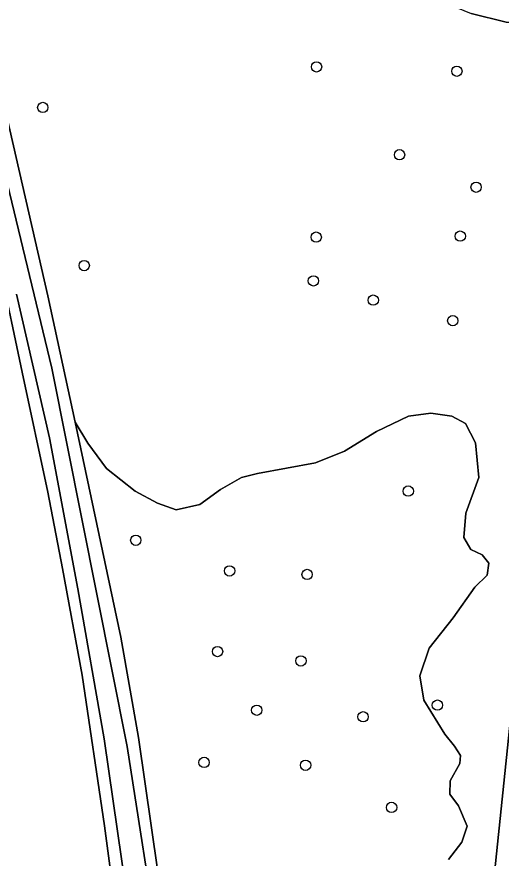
# Model space of a CAD drawing. Extents: x 157445 to 158888, y 383061 to 384688.
# Drawn here: x 157826.4 to 157872.3, y 384344.6 to 384424.1 of the extents above; entities that cross this region are included whole.
import ezdxf

# ---------------------------------------------------------------- set-up
doc = ezdxf.new("R2010")
doc.units = 0
for name, color, linetype in [('IMGEO_Boom', 7, 'Continuous'), ('IMGEO_Gemengd_bos', 7, 'Continuous'), ('IMGEO_Grasland_overig', 7, 'Continuous'), ('IMGEO_Oever', 7, 'Continuous'), ('IMGEO_Parkeervlak_open', 7, 'Continuous'), ('IMGEO_Rijbaan_lokaal_gesloten', 7, 'Continuous'), ('IMGEO_Waterloop', 7, 'Continuous')]:
    doc.layers.add(name, color=color, linetype=linetype)

msp = doc.modelspace()

# ---------------------------------------------------------------- linework, layer by layer
at = {"layer": 'IMGEO_Boom'}
for centre in [(157854.802, 384419.413), (157868.078, 384419.004), (157828.903, 384415.577), (157862.656, 384411.106), (157869.901, 384408.038), (157854.767, 384403.314), (157868.398, 384403.408), (157832.818, 384400.62), (157854.507, 384399.178), (157860.173, 384397.359), (157867.692, 384395.418), (157863.478, 384379.307), (157837.701, 384374.658), (157846.575, 384371.754), (157853.914, 384371.425), (157845.436, 384364.137), (157853.325, 384363.244), (157866.237, 384359.071), (157849.143, 384358.589), (157859.203, 384357.968), (157844.157, 384353.658), (157853.771, 384353.38), (157861.904, 384349.403)]:
    msp.add_circle(centre, 0.489, dxfattribs=at)
at = {"layer": 'IMGEO_Gemengd_bos'}
for points in [[(157869.292, 384316.073), (157870.889, 384335.918), (157875.291, 384378.432), (157874.358, 384384.514), (157875.266, 384397.599), (157878.124, 384406.833), (157879.68, 384411.433), (157879.405, 384414.669), (157877.086, 384418.3), (157873.744, 384423.533), (157872.756, 384423.637), (157869.42, 384424.464)], [(157824.559, 384418.679), (157829.365, 384397.767), (157831.96, 384385.824), (157833.168, 384383.834), (157834.926, 384381.444), (157837.654, 384379.296), (157839.743, 384378.162), (157841.534, 384377.539), (157843.759, 384378.024), (157845.725, 384379.454), (157847.691, 384380.598), (157849.217, 384380.961), (157854.705, 384381.978), (157857.435, 384383.088), (157860.467, 384384.939), (157863.494, 384386.399), (157865.628, 384386.666), (157867.596, 384386.375), (157868.882, 384385.7), (157869.842, 384383.871), (157870.173, 384380.579), (157868.938, 384377.204), (157868.734, 384374.921), (157869.389, 384373.786), (157870.486, 384373.288), (157871.112, 384372.497), (157870.947, 384371.367), (157869.778, 384370.235), (157867.716, 384367.336), (157865.448, 384364.448), (157864.573, 384361.842), (157864.966, 384359.542), (157866.926, 384356.321), (157867.868, 384355.186), (157868.426, 384354.303), (157868.369, 384353.557), (157867.459, 384351.91), (157867.415, 384350.654), (157868.248, 384349.565), (157869.059, 384347.632), (157868.539, 384346.123), (157867.301, 384344.469)], [(157867.301, 384344.469), (157868.539, 384346.123), (157869.059, 384347.632), (157868.248, 384349.565), (157867.415, 384350.654), (157867.459, 384351.91), (157868.369, 384353.557), (157868.426, 384354.303), (157867.868, 384355.186), (157866.926, 384356.321), (157864.966, 384359.542), (157864.573, 384361.842), (157865.448, 384364.448), (157867.716, 384367.336), (157869.778, 384370.235), (157870.947, 384371.367), (157871.112, 384372.497), (157870.486, 384373.288), (157869.389, 384373.786), (157868.734, 384374.921), (157868.938, 384377.204), (157870.173, 384380.579), (157869.842, 384383.871), (157868.882, 384385.7), (157867.596, 384386.375), (157865.628, 384386.666), (157863.494, 384386.399), (157860.467, 384384.939), (157857.435, 384383.088), (157854.705, 384381.978), (157849.217, 384380.961), (157847.691, 384380.598), (157845.725, 384379.454), (157843.759, 384378.024), (157841.534, 384377.539), (157839.743, 384378.162), (157837.654, 384379.296), (157834.926, 384381.444), (157833.168, 384383.834), (157831.96, 384385.824), (157836.29, 384365.496), (157837.946, 384356.024), (157839.779, 384343.319)]]:
    msp.add_lwpolyline(points, dxfattribs=at)
at = {"layer": 'IMGEO_Grasland_overig'}
msp.add_lwpolyline([(157844.292, 384264.111), (157843.467, 384274.305), (157842.534, 384286.511), (157841.349, 384296.508), (157840.057, 384308.438), (157838.568, 384319.416), (157836.673, 384333.254), (157834.747, 384347.644), (157832.634, 384361.914), (157830.751, 384371.983), (157829.386, 384379.197), (157826.934, 384390.538), (157824.804, 384400.566)], dxfattribs=at)
at = {"layer": 'IMGEO_Oever'}
for points in [[(157822.788, 384419.712), (157829.752, 384390.922), (157836.886, 384355.168), (157839.943, 384335.55), (157847.587, 384258.693), (157849.965, 384246.124), (157856.334, 384208.926), (157858.627, 384188.714), (157860.75, 384162.727), (157862.279, 384142.514)], [(157863.928, 384135.96), (157862.191, 384164.887), (157860.853, 384182.069), (157858.18, 384208.663), (157858.174, 384208.704), (157854.012, 384236.016), (157851.453, 384249.42), (157849.886, 384258.983), (157849.07, 384265.159), (157848.324, 384275.01), (157844.89, 384307.235), (157843.232, 384321.806), (157841.765, 384331.371), (157839.779, 384343.319), (157837.946, 384356.024), (157836.29, 384365.496), (157831.96, 384385.824), (157829.365, 384397.767), (157824.559, 384418.679)], [(157824.804, 384400.566), (157826.934, 384390.538), (157829.386, 384379.197), (157830.751, 384371.983), (157832.634, 384361.914), (157834.747, 384347.644), (157836.673, 384333.254), (157838.568, 384319.416), (157840.057, 384308.438), (157841.349, 384296.508), (157842.534, 384286.511), (157843.467, 384274.305), (157844.292, 384264.111), (157845.059, 384256.178), (157846.693, 384245.354), (157848.471, 384234.884), (157850.501, 384222.348), (157852.03, 384210.417), (157853.74, 384198.17), (157854.974, 384187.182), (157856.367, 384174.368), (157857.485, 384162.109), (157858.441, 384149.842), (157859.274, 384135.264)], [(157859.997, 384141.92), (157858.415, 384161.867), (157857.035, 384179.924), (157856.568, 384183.597), (157850.771, 384226.739), (157848.266, 384241.538), (157846.058, 384253.448), (157845.591, 384256.888), (157844.487, 384271.686), (157843.723, 384283.491), (157839.816, 384317.886), (157838.372, 384328.501), (157836.801, 384341.495), (157834.721, 384355.89), (157832.215, 384370.073), (157829.54, 384384.34), (157826.398, 384397.928)]]:
    msp.add_lwpolyline(points, dxfattribs=at)
at = {"layer": 'IMGEO_Parkeervlak_open'}
msp.add_lwpolyline([(157876.231, 384423.156), (157874.058, 384432.701), (157875.895, 384437.946), (157859.689, 384443.997), (157854.018, 384446.096), (157851.927, 384440.626), (157848.889, 384441.563), (157847.587, 384437.583), (157850.77, 384436.234), (157849.633, 384431.962), (157865.648, 384426.019), (157869.42, 384424.464), (157872.756, 384423.637), (157873.744, 384423.533), (157875.294, 384423.78)], dxfattribs=at)
at = {"layer": 'IMGEO_Rijbaan_lokaal_gesloten'}
msp.add_lwpolyline([(157876.715, 384392.186), (157875.291, 384378.432), (157870.889, 384335.918), (157869.292, 384316.073), (157865.666, 384250), (157865.5, 384246.978), (157864.439, 384227.642)], dxfattribs=at)
at = {"layer": 'IMGEO_Waterloop'}
for points in [[(157862.279, 384142.514), (157860.75, 384162.727), (157858.627, 384188.714), (157856.334, 384208.926), (157849.965, 384246.124), (157847.587, 384258.693), (157839.943, 384335.55), (157836.886, 384355.168), (157829.752, 384390.922), (157822.788, 384419.712)], [(157826.398, 384397.928), (157829.54, 384384.34), (157832.215, 384370.073), (157834.721, 384355.89), (157836.801, 384341.495), (157838.372, 384328.501), (157839.816, 384317.886), (157843.723, 384283.491), (157844.487, 384271.686), (157845.591, 384256.888), (157846.058, 384253.448), (157848.266, 384241.538), (157850.771, 384226.739), (157856.568, 384183.597), (157857.035, 384179.924), (157858.415, 384161.867), (157859.997, 384141.92)]]:
    msp.add_lwpolyline(points, dxfattribs=at)

doc.saveas('drawing.dxf')
